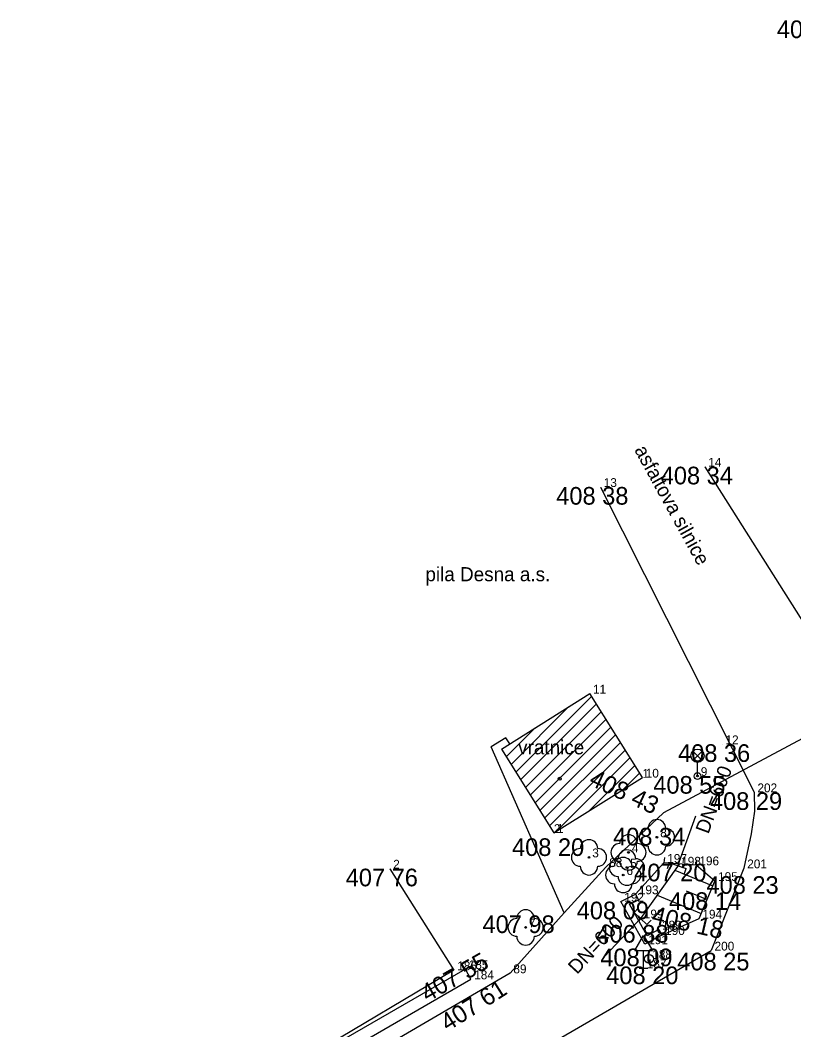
# Model space of a CAD drawing. Extents: x -559180 to -551373, y -1076947 to -1072071.
# Drawn here: x -555340.8 to -555297, y -1073115.9 to -1073058.6 of the extents above; entities that cross this region are included whole.
import ezdxf

# ---------------------------------------------------------------- set-up
doc = ezdxf.new("R2010")
doc.units = 0
for name, color, linetype in [('12_PLOTY', 7, 'Continuous'), ('13_PLOTY', 7, 'Continuous'), ('14_BUDOVY', 7, 'Continuous'), ('17_KOMUNIKACE', 7, 'Continuous'), ('18_POLOHOPIS', 7, 'Continuous'), ('1_VODA_ZN', 7, 'Continuous'), ('20_EL_ZN', 7, 'Continuous'), ('26_SRAFY', 7, 'Continuous'), ('27_HRANA_PATA', 7, 'Continuous'), ('32', 7, 'Continuous'), ('34_ZELEN', 7, 'Continuous'), ('3_BODY', 7, 'Continuous'), ('40_KANAL_ZN', 7, 'Continuous'), ('47_ZN_STAV_OBJ$', 7, 'Continuous'), ('48_DOPRAVA_ZN', 7, 'Continuous'), ('49_POPIS_KANAL', 7, 'Continuous'), ('52_POPIS_UCELOVY', 7, 'Continuous'), ('6_VYSKY', 7, 'Continuous')]:
    doc.layers.add(name, color=color, linetype=linetype)

# ---------------------------------------------------------------- blocks, each defined once
blk = doc.blocks.new('POINT_DISPLAY')
blk.add_line((0, 0), (0, 0))
blk = doc.blocks.new('DZ')
at = {"layer": '48_DOPRAVA_ZN'}
for p, q in [((-0.5, 1), (0, 1.85)), ((0, 1.85), (0.5, 1)), ((-0.5, 1), (0.5, 1)), ((0, 0), (0, 1)), ((-0.25, 0), (0.25, 0))]:
    blk.add_line(p, q, dxfattribs=at)
blk = doc.blocks.new('JS600')
at = {"layer": '49_POPIS_KANAL'}
blk.add_text('DN=600', height=0.8, rotation=0, dxfattribs=at).set_placement((0.752, -0.172))
blk = doc.blocks.new('STL')
at = {"layer": '34_ZELEN'}
blk.add_circle((0, 0), 0.05, dxfattribs=at)
for centre, start, end in [((0, 0.5), 0, 180), ((-0.5, 0), 90, 270), ((0.5, 0), 270, 90), ((0, -0.5), 180, 0)]:
    blk.add_arc(centre, 0.5, start, end, dxfattribs=at)
blk = doc.blocks.new('LA')
at = {"layer": '20_EL_ZN'}
for p, q in [((-0.265, 1.415), (0.265, 0.885)), ((-0.265, 0.885), (0.265, 1.415)), ((0, 0), (0, 0.775))]:
    blk.add_line(p, q, dxfattribs=at)
for centre, radius in [((0, 1.15), 0.375), ((0, 0), 0.19), ((0, 0), 0.05)]:
    blk.add_circle(centre, radius, dxfattribs=at)
blk = doc.blocks.new('VYUST')
at = {"layer": '40_KANAL_ZN'}
for p, q in [((-0.35, 0.5), (0, 0.5)), ((0, 0.5), (0, -0.5)), ((0, 0), (3, 0.001)), ((-0.35, -0.5), (0, -0.5))]:
    blk.add_line(p, q, dxfattribs=at)
blk = doc.blocks.new('BZ')
at = {"layer": '47_ZN_STAV_OBJ$'}
blk.add_circle((0, 0), 0.0875, dxfattribs=at)
blk = doc.blocks.new('SV')
at = {"layer": '1_VODA_ZN'}
blk.add_circle((0, 0), 0.25, dxfattribs=at)

msp = doc.modelspace()

# ---------------------------------------------------------------- linework, layer by layer
at = {"layer": '12_PLOTY'}
for p, q in [((-555319.88, -1073106.73), (-555316.25, -1073112.49)), ((-555316.25, -1073112.49), (-555340.83, -1073127.05))]:
    msp.add_line(p, q, dxfattribs=at)
at = {"layer": '13_PLOTY'}
for p, q in [((-555291.11, -1073096.46), (-555304.38, -1073103.56)), ((-555304.38, -1073103.56), (-555307.64, -1073106.64)), ((-555307.64, -1073106.64), (-555310.013, -1073109.241)), ((-555310.013, -1073109.241), (-555313.07, -1073112.66)), ((-555313.07, -1073112.66), (-555326.14, -1073120.27))]:
    msp.add_line(p, q, dxfattribs=at)
at = {"layer": '14_BUDOVY'}
for p, q in [((-555313.557, -1073099.948), (-555308.56, -1073096.81)), ((-555305.57, -1073101.57), (-555308.56, -1073096.81)), ((-555313.557, -1073099.948), (-555310.6, -1073104.7)), ((-555310.6, -1073104.7), (-555305.57, -1073101.57))]:
    msp.add_line(p, q, dxfattribs=at)
at = {"layer": '17_KOMUNIKACE'}
for p, q in [((-555302.03, -1073083.95), (-555296.27, -1073093.06)), ((-555307.95, -1073085.1), (-555299.24, -1073102.4)), ((-555299.82, -1073106.71), (-555301.67, -1073111.37)), ((-555318.7, -1073121.22), (-555301.67, -1073111.37))]:
    msp.add_line(p, q, dxfattribs=at)
msp.add_lwpolyline([(-555299.24, -1073102.4), (-555299.23, -1073103.477), (-555299.404, -1073104.751), (-555299.82, -1073106.71)], dxfattribs=at)
at = {"layer": '18_POLOHOPIS'}
for p, q in [((-555313.303, -1073099.317), (-555314.149, -1073099.832)), ((-555310.013, -1073109.241), (-555314.149, -1073099.832)), ((-555313.091, -1073099.656), (-555313.303, -1073099.317)), ((-555304.326, -1073106.093), (-555304.35, -1073106.4)), ((-555302.53, -1073106.54), (-555304.35, -1073106.4)), ((-555302.506, -1073106.226), (-555302.53, -1073106.54)), ((-555306.79, -1073108.6), (-555305.96, -1073108.18)), ((-555305.96, -1073108.18), (-555305.801, -1073108.492)), ((-555305.43, -1073111.01), (-555306.79, -1073108.6)), ((-555306.305, -1073108.747), (-555305.801, -1073108.492)), ((-555305.298, -1073110.53), (-555306.305, -1073108.747)), ((-555304.47, -1073110.49), (-555305.43, -1073111.01)), ((-555304.64, -1073110.174), (-555305.298, -1073110.53)), ((-555304.65, -1073110.18), (-555304.47, -1073110.49)), ((-555334.116, -1073123.073), (-555315.617, -1073112.43)), ((-555315.29, -1073113), (-555315.6, -1073112.42)), ((-555340.58, -1073127.55), (-555315.29, -1073113))]:
    msp.add_line(p, q, dxfattribs=at)
at = {"layer": '26_SRAFY'}
for p, q in [((-555303.734, -1073106.807), (-555301.585, -1073107.705)), ((-555304.741, -1073108.227), (-555302.24, -1073109.272)), ((-555303.087, -1073107.994), (-555301.911, -1073108.485))]:
    msp.add_line(p, q, dxfattribs=at)
at = {"layer": '27_HRANA_PATA'}
for p, q in [((-555305.96, -1073108.18), (-555304.35, -1073106.4)), ((-555303.493, -1073106.466), (-555305.775, -1073109.685)), ((-555301.47, -1073107.43), (-555302.53, -1073106.54)), ((-555302.36, -1073109.56), (-555301.47, -1073107.43)), ((-555304.47, -1073110.49), (-555302.36, -1073109.56))]:
    msp.add_line(p, q, dxfattribs=at)
at = {"layer": '32'}
for p, q in [((-555312.743, -1073101.256), (-555308.459, -1073096.971)), ((-555313.015, -1073100.82), (-555309.756, -1073097.561)), ((-555312.472, -1073101.692), (-555308.186, -1073097.405)), ((-555312.201, -1073102.127), (-555307.913, -1073097.84)), ((-555311.93, -1073102.563), (-555307.64, -1073098.274)), ((-555311.658, -1073102.999), (-555307.368, -1073098.708)), ((-555313.286, -1073100.384), (-555311.656, -1073098.754)), ((-555311.387, -1073103.435), (-555307.095, -1073099.143)), ((-555311.116, -1073103.871), (-555306.822, -1073099.577)), ((-555310.845, -1073104.307), (-555306.549, -1073100.011)), ((-555310.417, -1073104.586), (-555306.276, -1073100.446)), ((-555308.545, -1073103.421), (-555306.004, -1073100.88)), ((-555306.673, -1073102.256), (-555305.731, -1073101.314))]:
    msp.add_line(p, q, dxfattribs=at)

# ---------------------------------------------------------------- block references
at = {"layer": '1_VODA_ZN'}
for name, p in [('POINT_DISPLAY', (-555302.03, -1073083.95)), ('POINT_DISPLAY', (-555307.95, -1073085.1)), ('POINT_DISPLAY', (-555308.56, -1073096.81)), ('POINT_DISPLAY', (-555301.05, -1073099.68)), ('POINT_DISPLAY', (-555305.57, -1073101.57)), ('POINT_DISPLAY', (-555305.57, -1073101.58)), ('POINT_DISPLAY', (-555302.45, -1073101.48)), ('POINT_DISPLAY', (-555299.24, -1073102.4)), ('POINT_DISPLAY', (-555310.6, -1073104.7)), ('POINT_DISPLAY', (-555310.59, -1073104.71)), ('POINT_DISPLAY', (-555304.75, -1073104.95)), ('POINT_DISPLAY', (-555308.6, -1073106.09)), ('POINT_DISPLAY', (-555306.36, -1073105.81)), ('POINT_DISPLAY', (-555319.88, -1073106.73)), ('POINT_DISPLAY', (-555307.64, -1073106.64)), ('POINT_DISPLAY', (-555306.45, -1073106.67)), ('POINT_DISPLAY', (-555304.35, -1073106.4)), ('POINT_DISPLAY', (-555303.56, -1073106.56)), ('POINT_DISPLAY', (-555302.53, -1073106.54)), ('POINT_DISPLAY', (-555299.82, -1073106.71)), ('POINT_DISPLAY', (-555306.66, -1073107.09)), ('POINT_DISPLAY', (-555301.47, -1073107.43)), ('POINT_DISPLAY', (-555305.96, -1073108.18)), ('POINT_DISPLAY', (-555306.79, -1073108.6)), ('POINT_DISPLAY', (-555305.68, -1073109.55)), ('POINT_DISPLAY', (-555302.36, -1073109.56)), ('POINT_DISPLAY', (-555312.19, -1073110.06)), ('POINT_DISPLAY', (-555304.65, -1073110.18)), ('POINT_DISPLAY', (-555304.47, -1073110.49)), ('POINT_DISPLAY', (-555305.43, -1073111.01)), ('SV', (-555305.2, -1073111.84)), ('SV', (-555305.2, -1073111.84)), ('POINT_DISPLAY', (-555305.2, -1073111.84)), ('POINT_DISPLAY', (-555301.67, -1073111.37)), ('POINT_DISPLAY', (-555315.6, -1073112.42)), ('POINT_DISPLAY', (-555305.51, -1073112.37)), ('POINT_DISPLAY', (-555316.25, -1073112.49)), ('POINT_DISPLAY', (-555315.29, -1073113)), ('POINT_DISPLAY', (-555313.07, -1073112.66))]:
    msp.add_blockref(name, p, dxfattribs=at)
at = {"layer": '20_EL_ZN'}
msp.add_blockref('LA', (-555302.45, -1073101.48), dxfattribs=at)
at = {"layer": '32'}
msp.add_blockref('POINT_DISPLAY', (-555313.557, -1073099.948), dxfattribs=at)
at = {"layer": '34_ZELEN'}
for p in [(-555304.75, -1073104.95), (-555306.36, -1073105.81), (-555308.6, -1073106.09), (-555306.66, -1073107.09), (-555306.45, -1073106.67), (-555312.19, -1073110.06)]:
    msp.add_blockref('STL', p, dxfattribs=at)
at = {"layer": '40_KANAL_ZN'}
for p, xscale, yscale, rotation in [((-555303.56, -1073106.56), 1.000002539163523, 1.0000025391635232, 70.22933970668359), ((-555305.68, -1073109.55), 0.9999997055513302, 0.9999997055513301, -133.5045151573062)]:
    msp.add_blockref('VYUST', p, dxfattribs=dict(at, xscale=xscale, yscale=yscale, rotation=rotation))
at = {"layer": '47_ZN_STAV_OBJ$'}
msp.add_blockref('BZ', (-555310.257, -1073101.636), dxfattribs=at)
at = {"layer": '48_DOPRAVA_ZN'}
msp.add_blockref('DZ', (-555305.51, -1073112.37), dxfattribs=at)
at = {"layer": '49_POPIS_KANAL'}
for p, xscale, yscale, rotation in [((-555302.257, -1073105.448), 1.000001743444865, 1.000001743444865, 69.8171209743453), ((-555309.914, -1073113.193), 0.9999989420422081, 0.9999989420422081, 47.25034454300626)]:
    msp.add_blockref('JS600', p, dxfattribs=dict(at, xscale=xscale, yscale=yscale, rotation=rotation))

# ---------------------------------------------------------------- texts
at = {"layer": '3_BODY'}
for s, p in [(' 14', (-555302.03, -1073083.95)), (' 13', (-555307.95, -1073085.1)), (' 11', (-555308.56, -1073096.81)), (' 12', (-555301.05, -1073099.68)), (' 9', (-555302.45, -1073101.48)), ('1', (-555305.57, -1073101.58)), (' 10', (-555305.57, -1073101.57)), (' 202', (-555299.24, -1073102.4)), ('2', (-555310.59, -1073104.71)), (' 1', (-555310.6, -1073104.7)), (' 8', (-555304.75, -1073104.95)), (' 3', (-555308.6, -1073106.09)), (' 4', (-555306.36, -1073105.81)), (' 88', (-555307.64, -1073106.64)), (' 197', (-555304.35, -1073106.4)), (' 198', (-555303.56, -1073106.56)), (' 196', (-555302.53, -1073106.54)), (' 2', (-555319.88, -1073106.73)), (' 6', (-555306.66, -1073107.09)), (' 5', (-555306.45, -1073106.67)), (' 201', (-555299.82, -1073106.71)), (' 195', (-555301.47, -1073107.43)), (' 193', (-555305.96, -1073108.18)), (' 192', (-555306.79, -1073108.6)), (' 7', (-555312.19, -1073110.06)), (' 199', (-555305.68, -1073109.55)), (' 194', (-555302.36, -1073109.56)), (' 189', (-555304.65, -1073110.18)), (' 190', (-555304.47, -1073110.49)), (' 191', (-555305.43, -1073111.01)), (' 200', (-555301.67, -1073111.37)), (' 187', (-555305.51, -1073112.37)), (' 188', (-555305.2, -1073111.84)), (' 186', (-555316.25, -1073112.49)), (' 185', (-555315.6, -1073112.42)), (' 89', (-555313.07, -1073112.66)), (' 184', (-555315.29, -1073113))]:
    msp.add_text(s, height=0.5, dxfattribs=at).set_placement(p)
at = {"layer": '52_POPIS_UCELOVY'}
msp.add_text('asfaltova silnice', height=0.8, rotation=298.7998, dxfattribs=at).set_placement((-555306.05, -1073082.998))
for s, p in [('pila Desna a.s.', (-555317.869, -1073090.441)), ('vratnice', (-555312.616, -1073100.251))]:
    msp.add_text(s, height=0.8, dxfattribs=at).set_placement(p)
at = {"layer": '6_VYSKY'}
for s, p in [('408 50', (-555297.954, -1073059.659)), ('408 34', (-555304.535, -1073084.95)), ('408 38', (-555310.455, -1073086.1)), ('408 36', (-555303.555, -1073100.68)), ('408 55', (-555304.955, -1073102.48)), ('408 29', (-555301.745, -1073103.4)), ('408 34', (-555307.234, -1073105.413)), ('408 20', (-555312.96, -1073106.01)), ('407 76', (-555322.385, -1073107.73)), ('407 20', (-555306.034, -1073107.447)), ('408 23', (-555301.943, -1073108.155)), ('408 14', (-555304.068, -1073109.07)), ('408 09', (-555309.295, -1073109.6)), ('407 98', (-555314.633, -1073110.378)), ('406 88', (-555308.185, -1073110.922)), ('408 09', (-555307.956, -1073112.258)), ('408 25', (-555303.597, -1073112.494)), ('408 20', (-555307.622, -1073113.274))]:
    msp.add_text(s, height=1, dxfattribs=at).set_placement(p)
for s, rotation, p in [('408 43', 335.0967, (-555308.66, -1073101.956)), ('408 18', 346.9929, (-555305.101, -1073109.804)), ('407 55', 29.6334, (-555317.757, -1073114.313)), ('407 61', 32.3748, (-555316.608, -1073115.98))]:
    msp.add_text(s, height=1, rotation=rotation, dxfattribs=at).set_placement(p)

doc.saveas('drawing.dxf')
